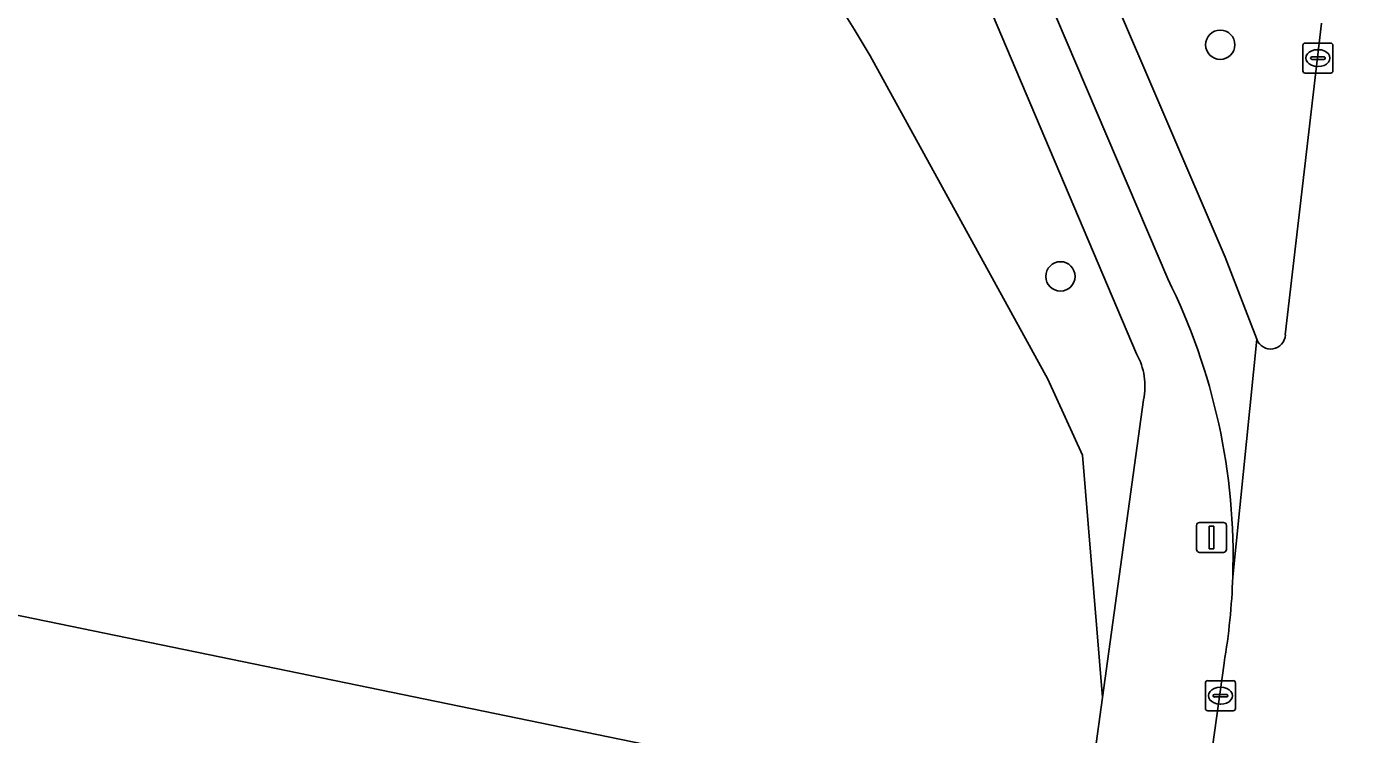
# Model space of a CAD drawing. Extents: x 157692 to 159674, y 381452 to 383291.
# Drawn here: x 158465.57 to 158509.71, y 382065.87 to 382089.43 of the extents above; entities that cross this region are included whole.
import ezdxf

# ---------------------------------------------------------------- set-up
doc = ezdxf.new("R2010")
doc.units = 0
for name, color, linetype in [('IMGEO_Boom', 7, 'Continuous'), ('IMGEO_Erf', 7, 'Continuous'), ('IMGEO_Fietspad_gesloten', 7, 'Continuous'), ('IMGEO_Groenvoorziening', 7, 'Continuous'), ('IMGEO_Kolk', 7, 'Continuous'), ('IMGEO_Lichtmast', 7, 'Continuous'), ('IMGEO_Pand', 7, 'Continuous'), ('IMGEO_Rijbaan_lokaal_gesloten', 7, 'Continuous'), ('IMGEO_Verkeerseiland_groen', 7, 'Continuous'), ('IMGEO_Voetpad_open', 7, 'Continuous')]:
    doc.layers.add(name, color=color, linetype=linetype)

msp = doc.modelspace()

# ---------------------------------------------------------------- linework, layer by layer
at = {"layer": 'IMGEO_Boom'}
for centre in [(158505.304, 382088.828), (158499.986, 382081.118)]:
    msp.add_circle(centre, 0.489, dxfattribs=at)
at = {"layer": 'IMGEO_Erf'}
for points in [[(158485.652, 381981.459), (158487.735, 381991.845), (158489.371, 382000), (158495.378, 382029.949), (158499.017, 382049.934), (158501.383, 382067.106), (158500.725, 382075.173), (158499.566, 382077.692), (158493.651, 382088.455)], [(158454.408, 382072.073), (158487.632, 382065.239), (158486.625, 382060.342), (158484.854, 382051.585), (158467.009, 382055.289), (158461.383, 382027.851)]]:
    msp.add_lwpolyline(points, dxfattribs=at)
msp.add_arc((158454.95, 382066.003), 44.742, 30.1206, 51.3378, dxfattribs=at)
at = {"layer": 'IMGEO_Fietspad_gesloten'}
for points in [[(158495.907, 382098.995), (158496.472, 382097.668), (158503.557, 382081.036)], [(158505.721, 382071.117), (158506.522, 382079.024), (158505.463, 382081.757), (158499.613, 382095.423), (158498.711, 382097.521)]]:
    msp.add_lwpolyline(points, dxfattribs=at)
msp.add_arc((158484.913, 382071.773), 20.818, 358.1944, 26.42, dxfattribs=at)
at = {"layer": 'IMGEO_Groenvoorziening'}
for points in [[(158502.514, 382078.537), (158494.827, 382096.666)], [(158493.651, 382088.455), (158499.566, 382077.692), (158500.725, 382075.173), (158501.383, 382067.106), (158502.748, 382077.014)]]:
    msp.add_lwpolyline(points, dxfattribs=at)
for centre, radius, start, end in [((158454.95, 382066.003), 44.742, 30.1206, 51.3378), ((158500.69, 382077.477), 2.109, 347.3102, 30.1595)]:
    msp.add_arc(centre, radius, start, end, dxfattribs=at)
at = {"layer": 'IMGEO_Kolk'}
for p, q in [((158508.054, 382087.958), (158508.054, 382088.81)), ((158508.129, 382088.884), (158508.981, 382088.884)), ((158508.542, 382088.664), (158508.567, 382088.664)), ((158509.055, 382088.81), (158509.055, 382087.958)), ((158508.313, 382088.378), (158508.313, 382088.39)), ((158508.751, 382088.341), (158508.353, 382088.341)), ((158508.356, 382088.427), (158508.754, 382088.427)), ((158508.565, 382088.104), (158508.54, 382088.104)), ((158508.797, 382088.39), (158508.797, 382088.378)), ((158508.981, 382087.884), (158508.129, 382087.884)), ((158504.811, 382066.737), (158504.811, 382067.589)), ((158504.886, 382067.663), (158505.738, 382067.663)), ((158505.299, 382067.443), (158505.324, 382067.443)), ((158505.812, 382067.589), (158505.812, 382066.737)), ((158505.07, 382067.157), (158505.07, 382067.169)), ((158505.508, 382067.12), (158505.11, 382067.12)), ((158505.113, 382067.206), (158505.511, 382067.206)), ((158505.322, 382066.883), (158505.297, 382066.883)), ((158505.554, 382067.169), (158505.554, 382067.157)), ((158505.738, 382066.663), (158504.886, 382066.663))]:
    msp.add_line(p, q, dxfattribs=at)
for points in [[(158508.054, 382087.958), (158508.054, 382088.81)], [(158508.129, 382088.884), (158508.981, 382088.884)], [(158509.055, 382088.81), (158509.055, 382087.958)], [(158508.981, 382087.884), (158508.129, 382087.884)], [(158504.811, 382066.737), (158504.811, 382067.589)], [(158504.886, 382067.663), (158505.738, 382067.663)], [(158505.812, 382067.589), (158505.812, 382066.737)], [(158505.738, 382066.663), (158504.886, 382066.663)]]:
    msp.add_lwpolyline(points, dxfattribs=at)
for centre, radius, start, end in [((158508.131, 382088.808), 0.0765, 91.552, 178.448), ((158508.131, 382088.808), 0.0765, 91.552, 178.448), ((158508.979, 382088.808), 0.0765, 1.552, 88.448), ((158508.979, 382088.808), 0.0765, 1.552, 88.448), ((158508.353, 382088.387), 0.0403, 85.8775, 175.7526), ((158508.35, 382088.377), 0.0366, 178.938, 274.7102), ((158508.754, 382088.384), 0.043, 264.8664, 352.4533), ((158508.758, 382088.389), 0.0386, 1.7309, 96.639), ((158508.131, 382087.96), 0.0765, 181.552, 268.448), ((158508.131, 382087.96), 0.0765, 181.552, 268.448), ((158508.979, 382087.96), 0.0765, 271.552, 358.448), ((158508.979, 382087.96), 0.0765, 271.552, 358.448), ((158504.888, 382067.587), 0.0765, 91.552, 178.448), ((158504.888, 382067.587), 0.0765, 91.552, 178.448), ((158505.736, 382067.587), 0.0765, 1.552, 88.448), ((158505.736, 382067.587), 0.0765, 1.552, 88.448), ((158505.11, 382067.166), 0.0403, 85.8775, 175.7526), ((158505.107, 382067.156), 0.0366, 178.938, 274.7102), ((158505.511, 382067.163), 0.043, 264.8664, 352.4533), ((158505.515, 382067.168), 0.0386, 1.7309, 96.639), ((158504.888, 382066.739), 0.0765, 181.552, 268.448), ((158504.888, 382066.739), 0.0765, 181.552, 268.448), ((158505.736, 382066.739), 0.0765, 271.552, 358.448), ((158505.736, 382066.739), 0.0765, 271.552, 358.448)]:
    msp.add_arc(centre, radius, start, end, dxfattribs=at)
for centre, major_axis, ratio, start_param, end_param in [((158508.541, 382088.384), (-0.387, 0.002), 0.722429, 4.712389, 7.853982), ((158508.566, 382088.384), (-0.39, 0.002), 0.717154, 1.570796, 4.712389), ((158505.298, 382067.163), (-0.387, 0.002), 0.722429, 4.712389, 7.853982), ((158505.323, 382067.163), (-0.39, 0.002), 0.717154, 1.570796, 4.712389)]:
    msp.add_ellipse(centre, major_axis=major_axis, ratio=ratio, start_param=start_param, end_param=end_param, dxfattribs=at)
at = {"layer": 'IMGEO_Lichtmast'}
for p, q in [((158504.519, 382072.029), (158504.519, 382072.829)), ((158504.519, 382072.829), (158504.519, 382072.029)), ((158504.619, 382072.929), (158505.409, 382072.929)), ((158505.409, 382072.929), (158504.619, 382072.929)), ((158505.509, 382072.829), (158505.509, 382072.029)), ((158505.509, 382072.029), (158505.509, 382072.829)), ((158505.409, 382071.929), (158504.619, 382071.929)), ((158504.619, 382071.929), (158505.409, 382071.929))]:
    msp.add_line(p, q, dxfattribs=at)
msp.add_lwpolyline([(158504.939, 382072.804), (158505.089, 382072.804), (158505.089, 382072.054), (158504.939, 382072.054), (158504.939, 382072.804)], dxfattribs=at)
for centre, start, end in [((158504.619, 382072.829), 90, 180), ((158504.619, 382072.829), 90, 180), ((158505.409, 382072.829), 0, 90), ((158505.409, 382072.829), 360, 90), ((158504.619, 382072.029), 180, 270), ((158504.619, 382072.029), 180, 270), ((158505.409, 382072.029), 270, 0), ((158505.409, 382072.029), 270, 0)]:
    msp.add_arc(centre, 0.1, start, end, dxfattribs=at)
at = {"layer": 'IMGEO_Pand'}
msp.add_lwpolyline([(158461.383, 382027.851), (158467.009, 382055.289), (158484.854, 382051.585), (158486.625, 382060.342), (158487.632, 382065.239), (158454.408, 382072.073)], dxfattribs=at)
at = {"layer": 'IMGEO_Rijbaan_lokaal_gesloten'}
for points in [[(158508.677, 382089.551), (158507.47, 382079.17)], [(158505.431, 382068.251), (158502.977, 382050.581), (158502.374, 382046.61), (158501.804, 382043.842), (158500, 382035.157), (158498.813, 382029.208), (158507.645, 382027.843), (158509.607, 382037.718), (158511.299, 382044.841), (158517.633, 382067.591), (158517.953, 382068.784), (158520.916, 382079.242), (158521.192, 382080.355)], [(158506.522, 382079.024), (158505.721, 382071.117)]]:
    msp.add_lwpolyline(points, dxfattribs=at)
for centre, radius, start, end in [((158506.982, 382079.189), 0.489, 199.7219, 357.7886), ((158484.648, 382071.802), 21.084, 350.305, 358.1393)]:
    msp.add_arc(centre, radius, start, end, dxfattribs=at)
at = {"layer": 'IMGEO_Verkeerseiland_groen'}
for points in [[(158499.613, 382095.423), (158505.463, 382081.757), (158506.522, 382079.024)], [(158507.47, 382079.17), (158508.677, 382089.551)]]:
    msp.add_lwpolyline(points, dxfattribs=at)
msp.add_arc((158506.982, 382079.189), 0.489, 199.7219, 357.7886, dxfattribs=at)
at = {"layer": 'IMGEO_Voetpad_open'}
for points in [[(158503.557, 382081.036), (158496.472, 382097.668), (158492.532, 382098.689)], [(158494.827, 382096.666), (158502.514, 382078.537)], [(158502.748, 382077.014), (158501.383, 382067.106), (158499.017, 382049.934), (158500.942, 382049.636), (158502.498, 382050.635), (158502.977, 382050.581), (158505.431, 382068.251)]]:
    msp.add_lwpolyline(points, dxfattribs=at)
for centre, radius, start, end in [((158484.913, 382071.773), 20.818, 358.1944, 26.42), ((158500.69, 382077.477), 2.109, 347.3102, 30.1595), ((158484.648, 382071.802), 21.084, 350.305, 358.1393)]:
    msp.add_arc(centre, radius, start, end, dxfattribs=at)

doc.saveas('drawing.dxf')
